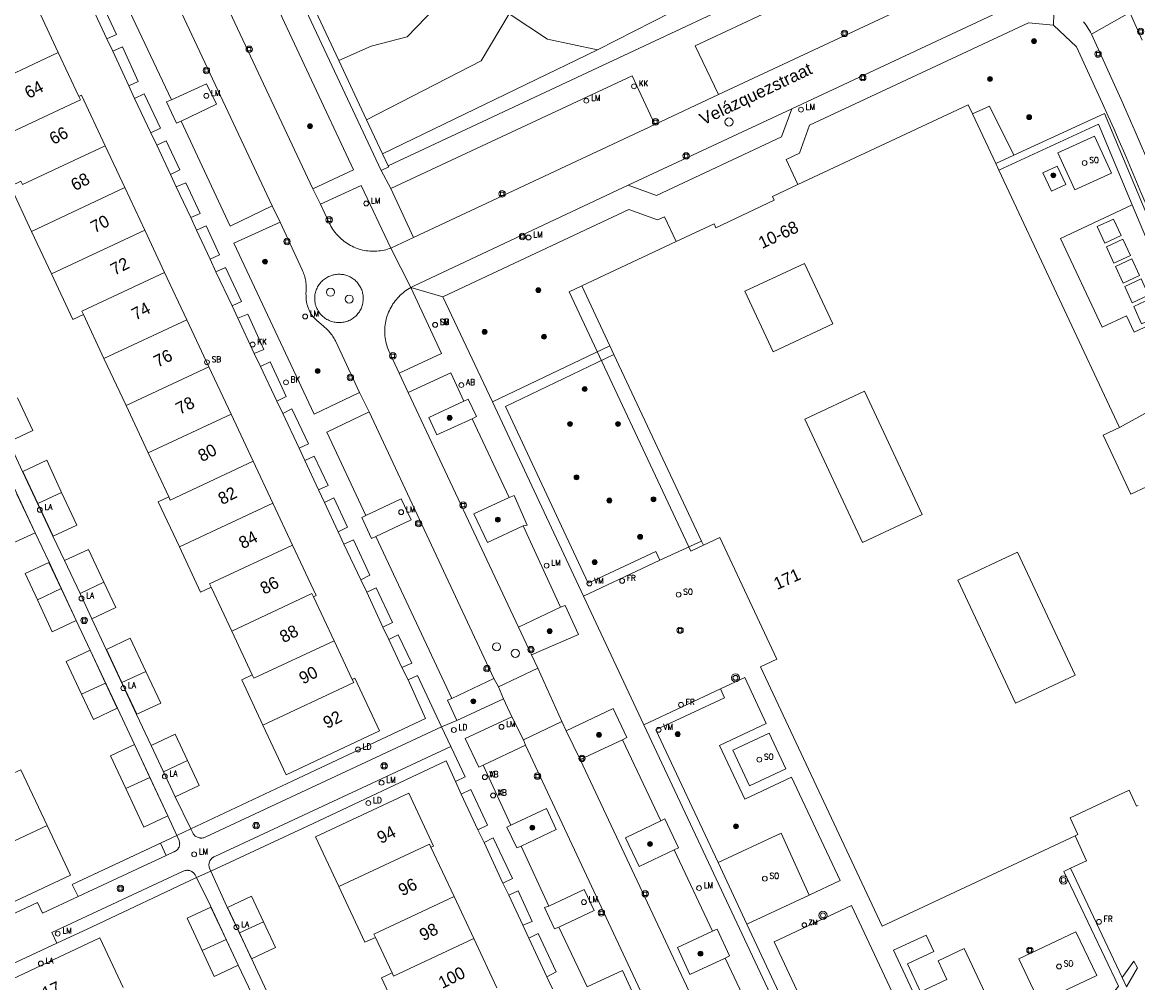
# Model space of a CAD drawing. Header units: metres. Extents: x 138165 to 154469, y 480134 to 494189.
# Tile 556 of 656: x 146850 to 146965, y 486737 to 486836. Entities that reach past the tile are written whole.
import ezdxf

# ---------------------------------------------------------------- set-up
doc = ezdxf.new("R2010")
doc.units = ezdxf.units.M
doc.header["$LTSCALE"] = 0.001
doc.header["$MEASUREMENT"] = 0
for name, color, linetype, lineweight in [('Level 5', 7, 'Continuous', 0), ('TOP-L-terrein schutting raster hek leuning', 7, 'Continuous', 0), ('TOP-L-topo objecten punt', 7, 'Continuous', 0), ('TOP-L-topo objecten vlak', 7, 'Continuous', 0), ('TOP-L-verharding molgoot', 7, 'Continuous', 0), ('TOP-T-topo huisnummering naamgeving', 7, 'Continuous', 0)]:
    doc.layers.add(name, color=color, linetype=linetype, lineweight=lineweight)
doc.styles.add('Style-Arial', font='arial.ttf')
doc.styles.add('Style-INTL_ISO', font='INTL_ISO.shx')
doc.styles.add('Style-STANDARD', font='STANDARD.shx')

# ---------------------------------------------------------------- blocks, each defined once
blk = doc.blocks.new('24')
at = {"layer": 'TOP-L-topo objecten punt', "color": 7, "linetype": 'Continuous', "lineweight": 0}
for radius in [0.025, 0.0182, 0.0115, 0.005]:
    blk.add_circle((0, 0), radius, dxfattribs=at)
blk = doc.blocks.new('40')
at = {"layer": 'TOP-L-topo objecten punt', "color": 7, "linetype": 'Continuous', "lineweight": 0}
blk.add_circle((0, 0), 0.025, dxfattribs=at)
at = {"layer": 'TOP-L-topo objecten punt', "color": 7, "linetype": 'Continuous', "lineweight": 0, "style": 'Style-STANDARD'}
blk.add_text('LA', height=0.06, dxfattribs=at).set_placement((0.048, 0))
blk = doc.blocks.new('304')
at = {"layer": 'TOP-L-topo objecten punt', "color": 7, "linetype": 'Continuous', "lineweight": 0}
blk.add_circle((0, 0), 0.0225, dxfattribs=at)
at = {"layer": 'TOP-L-topo objecten punt', "color": 7, "linetype": 'Continuous', "lineweight": 0, "style": 'Style-STANDARD'}
blk.add_text('ZM', height=0.054, dxfattribs=at).set_placement((0.043, 0))
blk = doc.blocks.new('306')
at = {"layer": 'TOP-L-topo objecten punt', "color": 7, "linetype": 'Continuous', "lineweight": 0}
blk.add_circle((0, 0), 0.025, dxfattribs=at)
at = {"layer": 'TOP-L-topo objecten punt', "color": 7, "linetype": 'Continuous', "lineweight": 0, "style": 'Style-STANDARD'}
blk.add_text('FR', height=0.06, dxfattribs=at).set_placement((0.0483, 0))
blk = doc.blocks.new('129')
at = {"layer": 'TOP-L-topo objecten punt', "color": 7, "linetype": 'Continuous', "lineweight": 0}
blk.add_circle((0, 0), 0.025, dxfattribs=at)
at = {"layer": 'TOP-L-topo objecten punt', "color": 7, "linetype": 'Continuous', "lineweight": 0, "style": 'Style-STANDARD'}
blk.add_text('SO', height=0.06, dxfattribs=at).set_placement((0.0483, 0))
blk = doc.blocks.new('39')
at = {"layer": 'TOP-L-topo objecten punt', "color": 7, "linetype": 'Continuous', "lineweight": 0}
for p, q in [((0.0175, 0.0175), (-0.0175, 0.0175)), ((-0.0175, 0.0175), (-0.0175, -0.0175)), ((0.0175, 0.0175), (0.0175, -0.0175)), ((0.0175, -0.0175), (-0.0175, -0.0175))]:
    blk.add_line(p, q, dxfattribs=at)
blk.add_circle((0, 0), 0.0332, dxfattribs=at)
blk = doc.blocks.new('121')
at = {"layer": 'TOP-L-topo objecten punt', "color": 7, "linetype": 'Continuous', "lineweight": 0}
blk.add_circle((0, 0), 0.025, dxfattribs=at)
at = {"layer": 'TOP-L-topo objecten punt', "color": 7, "linetype": 'Continuous', "lineweight": 0, "style": 'Style-STANDARD'}
blk.add_text('LD', height=0.06, dxfattribs=at).set_placement((0.0483, 0))
blk = doc.blocks.new('*U13')
at = {"layer": 'Level 5', "color": 7, "linetype": 'Continuous', "lineweight": 0}
blk.add_circle((0, 0), 0.0415, dxfattribs=at)
blk = doc.blocks.new('150')
at = {"layer": 'Level 5', "color": 7, "linetype": 'Continuous', "lineweight": 0}
blk.add_blockref('*U13', (0, 0), dxfattribs=at)
blk = doc.blocks.new('72')
at = {"layer": 'TOP-L-topo objecten punt', "color": 7, "linetype": 'Continuous', "lineweight": 0}
blk.add_circle((0, 0), 0.025, dxfattribs=at)
at = {"layer": 'TOP-L-topo objecten punt', "color": 7, "linetype": 'Continuous', "lineweight": 0, "style": 'Style-STANDARD'}
blk.add_text('BK', height=0.06, dxfattribs=at).set_placement((0.0483, 0))
blk = doc.blocks.new('16')
at = {"layer": 'TOP-L-topo objecten punt', "color": 7, "linetype": 'Continuous', "lineweight": 0}
blk.add_circle((0, 0), 0.025, dxfattribs=at)
at = {"layer": 'TOP-L-topo objecten punt', "color": 7, "linetype": 'Continuous', "lineweight": 0, "style": 'Style-STANDARD'}
blk.add_text('LM', height=0.06, dxfattribs=at).set_placement((0.0483, 0))
blk = doc.blocks.new('28')
at = {"layer": 'TOP-L-topo objecten punt', "color": 7, "linetype": 'Continuous', "lineweight": 0}
blk.add_circle((0, 0), 0.025, dxfattribs=at)
at = {"layer": 'TOP-L-topo objecten punt', "color": 7, "linetype": 'Continuous', "lineweight": 0, "style": 'Style-STANDARD'}
blk.add_text('VM', height=0.06, dxfattribs=at).set_placement((0.0483, 0))
blk = doc.blocks.new('119')
at = {"layer": 'TOP-L-topo objecten punt', "color": 7, "linetype": 'Continuous', "lineweight": 0}
blk.add_circle((0, 0), 0.025, dxfattribs=at)
at = {"layer": 'TOP-L-topo objecten punt', "color": 7, "linetype": 'Continuous', "lineweight": 0, "style": 'Style-STANDARD'}
blk.add_text('KK', height=0.06, dxfattribs=at).set_placement((0.0483, 0))
blk = doc.blocks.new('14')
at = {"layer": 'TOP-L-topo objecten punt', "color": 7, "linetype": 'Continuous', "lineweight": 0}
blk.add_circle((0, 0), 0.025, dxfattribs=at)
at = {"layer": 'TOP-L-topo objecten punt', "color": 7, "linetype": 'Continuous', "lineweight": 0, "style": 'Style-STANDARD'}
blk.add_text('VB', height=0.06, dxfattribs=at).set_placement((0.0483, 0))
blk = doc.blocks.new('175')
at = {"layer": 'TOP-L-topo objecten punt', "color": 7, "linetype": 'Continuous', "lineweight": 0}
blk.add_circle((0, 0), 0.025, dxfattribs=at)
at = {"layer": 'TOP-L-topo objecten punt', "color": 7, "linetype": 'Continuous', "lineweight": 0, "style": 'Style-STANDARD'}
blk.add_text('SB', height=0.06, dxfattribs=at).set_placement((0.0483, 0))
blk = doc.blocks.new('11')
at = {"layer": 'TOP-L-topo objecten punt', "color": 7, "linetype": 'Continuous', "lineweight": 0}
blk.add_circle((0, 0), 0.025, dxfattribs=at)
at = {"layer": 'TOP-L-topo objecten punt', "color": 7, "linetype": 'Continuous', "lineweight": 0, "style": 'Style-STANDARD'}
blk.add_text('AB', height=0.06, dxfattribs=at).set_placement((0.0483, 0))
blk = doc.blocks.new('27')
at = {"layer": 'TOP-L-topo objecten punt', "color": 7, "linetype": 'Continuous', "lineweight": 0}
for radius in [0.0415, 0.025]:
    blk.add_circle((0, 0), radius, dxfattribs=at)

msp = doc.modelspace()

# ---------------------------------------------------------------- linework, layer by layer
at = {"layer": 'TOP-L-terrein schutting raster hek leuning', "flags": 128}
for points in [[(146950.19, 486821.32), (146952.04, 486822.16), (146961.33, 486826.45), (146972.76, 486799.18), (146966.15, 486796.04), (146962.89, 486794.21)], [(146907.89, 486776.91), (146898.55, 486796.85), (146910.6, 486802.6)], [(146907.89, 486776.91), (146914.09, 486763.71)], [(146936.61, 486715.69), (146914.09, 486763.71)], [(146878.06, 486757.94), (146867.62, 486753.02), (146866.01, 486756.31)], [(146865.26, 486754.36), (146866.18, 486752.34), (146855.45, 486747.33)], [(146871.32, 486745.07), (146869.66, 486748.7), (146880.15, 486753.59)], [(146963.6, 486736.83), (146963.15, 486737.78), (146957.84, 486748.98), (146959.5, 486749.75), (146958.32, 486752.31)], [(146868.2, 486748.03), (146857.48, 486742.98)], [(146964.73, 486738.78), (146963.6, 486736.83)]]:
    msp.add_lwpolyline(points, dxfattribs=at)
at = {"layer": 'TOP-L-topo objecten vlak', "flags": 128}
for points in [[(146824.07, 486955.07), (146864.15, 486869.58), (146860.88, 486868.03), (146863.35, 486862.7), (146866.68, 486864.18), (146887.14, 486820.58)], [(146882.8, 486831.87), (146867.11, 486865.32), (146863.72, 486863.8), (146861.97, 486867.6), (146865.25, 486869.15), (146832.14, 486939.91)], [(146861.05, 486859.36), (146863.43, 486860.48), (146866.1, 486859.55), (146884.31, 486820.67), (146880.12, 486818.7)], [(146880.12, 486818.7), (146866.27, 486848.23), (146861.05, 486859.36)], [(146950.67, 486850.52), (146887.84, 486821.07)], [(146875.97, 486816.95), (146862.43, 486845.82), (146861.11, 486848.62)], [(146921.74, 486828.38), (146919.36, 486833.39), (146948.29, 486846.97)], [(146856.78, 486846.59), (146865.62, 486827.83)], [(146909.32, 486832.98), (146926.24, 486841.63)], [(146950.6, 486841.89), (146921.74, 486828.38)], [(146882.8, 486831.87), (146886.12, 486833.34), (146889.79, 486834.3), (146892.68, 486837.29), (146895.16, 486840.08)], [(146854.66, 486780.56), (146853.47, 486783.05), (146850.36, 486789.7), (146848.93, 486792.75), (146845.82, 486799.38), (146844.27, 486802.66), (146841.48, 486808.62), (146840.26, 486811.26), (146837.45, 486817.23), (146836.02, 486820.27), (146832.91, 486826.91), (146831.51, 486829.91), (146827.81, 486837.68)], [(146854.02, 486832.69), (146851.5, 486838.08)], [(146857.07, 486838.23), (146858.03, 486838.71), (146859.98, 486834.55), (146859, 486834.11)], [(146859, 486834.11), (146857.07, 486838.23)], [(146956.17, 486837.84), (146956.12, 486835.51)], [(146900.28, 486836.67), (146897.4, 486831.83), (146885.65, 486825.78)], [(146909.32, 486832.98), (146904.19, 486834.07), (146900.28, 486836.67)], [(146952.02, 486837.57), (146929.25, 486826.93)], [(146959.99, 486834.59), (146963.94, 486836.79)], [(146963.94, 486836.79), (146965.21, 486833.95)], [(146929.89, 486819.16), (146928.67, 486821.72), (146930.05, 486822.38), (146931.08, 486825.25), (146953.53, 486835.76), (146956.12, 486835.51)], [(146956.12, 486835.51), (146958.48, 486833.28), (146960.57, 486828.74), (146961.15, 486827.46), (146961.72, 486826.17), (146962.29, 486824.89), (146962.85, 486823.6), (146963.41, 486822.31), (146964.28, 486820.26), (146965.15, 486818.21), (146966.01, 486816.16), (146966.86, 486814.11), (146967.7, 486812.05), (146968.54, 486809.99), (146969.37, 486807.93), (146970.2, 486805.87), (146971.02, 486803.8), (146972.84, 486799.23), (146972.76, 486799.18)], [(146959.99, 486834.59), (146959.9, 486834.78), (146959.79, 486834.97), (146959.68, 486835.16), (146959.57, 486835.34), (146959.45, 486835.52), (146959.32, 486835.69), (146959.18, 486835.86)], [(146827.34, 486835.18), (146827.36, 486835.2), (146829.79, 486830.02), (146830.51, 486828.52), (146835.12, 486818.68), (146837.57, 486813.39), (146839.65, 486809), (146842.43, 486803.04), (146844.19, 486799.34), (146846.96, 486793.37), (146848.54, 486790.06), (146851.64, 486783.41)], [(146989.54, 486760.4), (146986.76, 486767.89), (146983.45, 486776.78), (146979.58, 486787.08), (146974.15, 486801.07), (146973.35, 486803.12), (146972.53, 486805.16), (146971.71, 486807.2), (146970.89, 486809.24), (146970.07, 486811.28), (146969.39, 486812.95), (146968.71, 486814.62), (146968.02, 486816.29), (146967.33, 486817.95), (146966.63, 486819.62), (146965.92, 486821.28), (146965.21, 486822.93), (146964.49, 486824.59), (146963.77, 486826.24), (146963.04, 486827.89), (146959.99, 486834.59)], [(146859, 486834.11), (146859.6, 486832.83)], [(146859.6, 486832.83), (146860.6, 486833.27), (146862.22, 486829.74), (146861.26, 486829.29)], [(146854.02, 486832.69), (146845.8, 486828.84), (146845.95, 486828.51)], [(146856.14, 486828.18), (146854.02, 486832.69)], [(146861.26, 486829.29), (146859.6, 486832.83)], [(146887.27, 486822.29), (146909.32, 486832.98)], [(146885.65, 486825.78), (146882.8, 486831.87)], [(146888.12, 486818.75), (146912.87, 486830.29), (146915.2, 486825.32)], [(146861.26, 486829.29), (146861.82, 486827.98)], [(146865.62, 486827.83), (146869.22, 486829.5), (146870.23, 486827.38), (146866.62, 486825.65)], [(146848.07, 486823.99), (146856.29, 486827.85), (146856.14, 486828.18)], [(146858.83, 486823.13), (146856.41, 486828.31), (146856.14, 486828.18)], [(146861.82, 486827.98), (146862.84, 486828.47), (146864.51, 486824.93), (146863.51, 486824.45)], [(146863.51, 486824.45), (146861.82, 486827.98)], [(146866.62, 486825.65), (146866.16, 486825.44), (146865.13, 486827.62), (146865.62, 486827.83)], [(146915.2, 486825.32), (146921.74, 486828.38)], [(146929.25, 486826.93), (146912.46, 486819.07)], [(146929.25, 486826.93), (146928.19, 486824.03), (146915.37, 486818.01), (146912.46, 486819.07)], [(146947.81, 486826.39), (146947.36, 486827.34), (146929.89, 486819.16)], [(146952.04, 486822.16), (146949.54, 486827.19), (146947.81, 486826.39)], [(146950.19, 486821.32), (146947.81, 486826.39)], [(146972.76, 486799.18), (146961.33, 486826.45), (146952.04, 486822.16)], [(146866.62, 486825.65), (146871.64, 486814.89), (146875.97, 486816.95)], [(146887.27, 486822.29), (146885.65, 486825.78)], [(146915.2, 486825.32), (146890.45, 486813.72)], [(146964.19, 486817.05), (146960.71, 486825.34), (146950.51, 486820.63)], [(146863.51, 486824.45), (146864.12, 486823.19)], [(146958.3, 486818.6), (146956.55, 486822.39), (146960.31, 486824.13), (146962.06, 486820.33), (146958.3, 486818.6)], [(146858.83, 486823.13), (146850.34, 486819.15), (146850.18, 486819.48)], [(146860.85, 486818.83), (146858.83, 486823.13)], [(146864.12, 486823.19), (146865.09, 486823.64), (146866.49, 486820.65), (146865.53, 486820.19)], [(146865.53, 486820.19), (146864.12, 486823.19)], [(146887.84, 486821.07), (146887.27, 486822.29)], [(146950.19, 486821.32), (146952.04, 486822.16)], [(146887.14, 486820.58), (146887.92, 486820.95), (146887.84, 486821.07)], [(146888.12, 486818.75), (146887.14, 486820.58)], [(146950.51, 486820.63), (146950.19, 486821.32)], [(146962.89, 486794.21), (146950.51, 486820.63)], [(146956.5, 486821.03), (146957.36, 486819.16), (146955.89, 486818.48), (146955.03, 486820.35), (146956.5, 486821.03)], [(146850.18, 486819.48), (146849.1, 486818.97), (146851.27, 486814.34)], [(146865.53, 486820.19), (146866.12, 486818.91)], [(146866.12, 486818.91), (146867.1, 486819.34), (146868.58, 486816.19), (146867.61, 486815.76)], [(146851.27, 486814.34), (146860.85, 486818.83)], [(146862.89, 486814.48), (146860.85, 486818.83)], [(146867.61, 486815.76), (146866.12, 486818.91)], [(146880.12, 486818.7), (146880.92, 486817.13)], [(146880.92, 486817.13), (146885.1, 486819.05), (146888.13, 486812.63)], [(146890.45, 486813.72), (146888.12, 486818.75)], [(146912.46, 486819.07), (146890.53, 486808.75), (146890.17, 486808.58)], [(146917.39, 486813.3), (146921.29, 486815.12), (146921.47, 486814.72), (146927.45, 486817.53), (146927.46, 486817.53), (146927.27, 486817.93), (146929.89, 486819.16)], [(146888.13, 486812.63), (146887.96, 486812.57), (146887.79, 486812.51), (146887.61, 486812.46), (146887.43, 486812.42), (146887.25, 486812.38), (146887.07, 486812.35), (146886.89, 486812.33), (146886.7, 486812.31), (146886.52, 486812.3), (146886.34, 486812.3), (146886.15, 486812.31), (146885.97, 486812.32), (146885.79, 486812.33), (146885.61, 486812.36), (146885.42, 486812.39), (146885.23, 486812.43), (146885.05, 486812.48), (146884.87, 486812.53), (146884.69, 486812.59), (146884.51, 486812.66), (146884.33, 486812.73), (146884.16, 486812.81), (146883.99, 486812.9), (146883.83, 486812.99), (146883.67, 486813.09), (146883.51, 486813.2), (146883.35, 486813.31), (146883.2, 486813.43), (146883.06, 486813.55), (146882.92, 486813.68), (146882.78, 486813.81), (146882.65, 486813.95), (146882.53, 486814.09), (146882.41, 486814.24), (146882.29, 486814.39), (146882.18, 486814.55), (146882.08, 486814.71), (146881.99, 486814.87), (146881.9, 486815.04), (146881.81, 486815.21), (146880.92, 486817.13)], [(146875.97, 486816.95), (146876.77, 486815.3)], [(146893.46, 486807.61), (146912.55, 486816.59), (146915.48, 486815.53), (146916.2, 486815.84), (146917.39, 486813.3)], [(146967.02, 486805.22), (146964.38, 486803.99), (146963.59, 486805.68), (146961.1, 486804.52), (146956.84, 486813.6), (146964.19, 486817.05)], [(146966.09, 486807.44), (146967.9, 486808.19), (146964.19, 486817.05)], [(146867.61, 486815.76), (146868.21, 486814.46)], [(146868.21, 486814.46), (146869.18, 486814.91), (146870.57, 486811.95), (146869.59, 486811.49)], [(146884.93, 486797.79), (146880.25, 486795.59), (146872.04, 486813.13), (146876.77, 486815.3)], [(146876.77, 486815.3), (146879.05, 486810.39), (146879.11, 486810.24), (146879.17, 486810.09), (146879.22, 486809.95), (146879.27, 486809.81), (146879.31, 486809.66), (146879.34, 486809.52), (146879.37, 486809.37), (146879.4, 486809.22), (146879.42, 486809.07), (146879.44, 486808.92), (146879.45, 486808.77), (146879.45, 486808.6), (146879.45, 486808.45), (146879.45, 486808.3), (146879.44, 486808.15), (146879.42, 486808), (146879.43, 486807.73), (146879.43, 486807.64), (146879.43, 486807.54), (146879.44, 486807.44), (146879.45, 486807.35), (146879.45, 486807.25), (146879.47, 486807.15), (146879.48, 486807.06), (146879.5, 486806.98), (146879.52, 486806.88), (146879.55, 486806.79), (146879.57, 486806.69), (146879.6, 486806.6), (146879.64, 486806.51), (146879.67, 486806.42), (146879.71, 486806.33), (146879.74, 486806.26), (146879.78, 486806.17), (146879.82, 486806.09), (146879.87, 486806.01), (146879.92, 486805.93), (146879.97, 486805.84), (146880.02, 486805.76), (146880.08, 486805.68), (146880.14, 486805.61), (146880.2, 486805.53), (146880.27, 486805.46), (146880.32, 486805.4), (146880.39, 486805.33), (146880.46, 486805.26), (146880.53, 486805.19), (146880.6, 486805.13), (146880.67, 486805.08), (146881.05, 486804.75), (146881.16, 486804.67), (146881.27, 486804.58), (146881.37, 486804.49), (146881.47, 486804.4), (146881.57, 486804.31), (146881.67, 486804.21), (146881.76, 486804.11), (146881.85, 486804.01), (146881.94, 486803.9), (146882.02, 486803.79), (146882.1, 486803.68), (146882.18, 486803.57), (146882.26, 486803.46), (146882.33, 486803.34), (146882.4, 486803.22), (146882.46, 486803.1), (146884.93, 486797.79)], [(146963.06, 486813.91), (146962.28, 486815.61), (146960.59, 486814.84), (146961.37, 486813.13), (146963.06, 486813.91)], [(146851.27, 486814.34), (146853.31, 486809.99)], [(146853.31, 486809.99), (146862.89, 486814.48)], [(146864.92, 486810.13), (146862.89, 486814.48)], [(146869.59, 486811.49), (146868.21, 486814.46)], [(146888.13, 486812.63), (146890.45, 486813.72)], [(146888.13, 486812.63), (146890.17, 486808.58)], [(146917.39, 486813.3), (146907.71, 486808.76), (146910.6, 486802.6)], [(146964, 486811.87), (146963.23, 486813.54), (146961.54, 486812.76), (146962.3, 486811.09), (146964, 486811.87)], [(146869.59, 486811.49), (146870.19, 486810.2)], [(146964.16, 486811.52), (146962.46, 486810.74), (146963.25, 486809.03), (146964.94, 486809.8), (146964.16, 486811.52)], [(146870.19, 486810.2), (146871.18, 486810.62), (146872.82, 486807.15), (146871.86, 486806.7)], [(146871.86, 486806.7), (146870.19, 486810.2)], [(146930.57, 486811.06), (146933.48, 486804.85), (146927.36, 486801.99), (146924.46, 486808.19), (146930.57, 486811.06)], [(146853.31, 486809.99), (146855.5, 486805.31), (146856.59, 486805.82)], [(146864.92, 486810.13), (146856.43, 486806.15), (146856.59, 486805.82)], [(146867.2, 486805.28), (146864.92, 486810.13)], [(146882.06, 486805.1), (146882.18, 486805.07), (146882.3, 486805.03), (146882.43, 486805.01), (146882.56, 486804.99), (146882.7, 486804.98), (146882.83, 486804.98), (146882.96, 486804.98), (146883.08, 486804.99), (146883.21, 486805.01), (146883.34, 486805.03), (146883.46, 486805.06), (146883.59, 486805.09), (146883.71, 486805.14), (146883.83, 486805.18), (146883.95, 486805.24), (146884.06, 486805.3), (146884.16, 486805.36), (146884.25, 486805.42), (146884.34, 486805.49), (146884.44, 486805.57), (146884.53, 486805.65), (146884.61, 486805.72), (146884.69, 486805.82), (146884.76, 486805.91), (146884.84, 486806.01), (146884.9, 486806.1), (146884.96, 486806.2), (146885.02, 486806.29), (146885.07, 486806.4), (146885.11, 486806.5), (146885.15, 486806.6), (146885.19, 486806.73), (146885.22, 486806.83), (146885.25, 486806.96), (146885.27, 486807.08), (146885.29, 486807.2), (146885.3, 486807.32), (146885.3, 486807.43), (146885.3, 486807.55), (146885.29, 486807.66), (146885.28, 486807.77), (146885.26, 486807.89), (146885.24, 486808.01), (146885.21, 486808.12), (146885.18, 486808.23), (146885.14, 486808.33), (146885.1, 486808.44), (146885.04, 486808.55), (146884.99, 486808.66), (146884.92, 486808.77), (146884.86, 486808.86), (146884.79, 486808.97), (146884.72, 486809.06), (146884.63, 486809.15), (146884.54, 486809.24), (146884.46, 486809.32), (146884.36, 486809.4), (146884.27, 486809.47), (146884.17, 486809.54), (146884.06, 486809.61), (146883.96, 486809.66), (146883.85, 486809.72), (146883.73, 486809.77), (146883.62, 486809.81), (146883.52, 486809.84), (146883.39, 486809.87), (146883.27, 486809.9), (146883.16, 486809.92), (146883.03, 486809.93), (146882.92, 486809.94), (146882.8, 486809.94), (146882.68, 486809.94), (146882.55, 486809.93), (146882.44, 486809.91), (146882.31, 486809.89), (146882.2, 486809.87), (146882.08, 486809.83), (146881.96, 486809.79), (146881.86, 486809.75), (146881.74, 486809.7), (146881.63, 486809.64), (146881.53, 486809.59), (146881.42, 486809.52), (146881.32, 486809.45), (146881.22, 486809.37), (146881.13, 486809.29), (146881.04, 486809.21), (146880.96, 486809.12), (146880.88, 486809.03), (146880.81, 486808.94), (146880.74, 486808.84), (146880.67, 486808.74), (146880.62, 486808.64), (146880.56, 486808.53), (146880.52, 486808.42), (146880.47, 486808.31), (146880.43, 486808.2), (146880.4, 486808.08), (146880.37, 486807.96), (146880.35, 486807.84), (146880.33, 486807.72), (146880.32, 486807.6), (146880.32, 486807.49), (146880.32, 486807.36), (146880.33, 486807.24), (146880.34, 486807.13), (146880.36, 486807), (146880.38, 486806.88), (146880.42, 486806.75), (146880.45, 486806.65), (146880.49, 486806.53), (146880.54, 486806.42), (146880.6, 486806.31), (146880.66, 486806.2), (146880.73, 486806.09), (146880.8, 486805.98), (146880.89, 486805.88), (146880.97, 486805.79), (146881.06, 486805.7), (146881.15, 486805.61), (146881.25, 486805.53), (146881.36, 486805.45), (146881.46, 486805.38), (146881.57, 486805.31), (146881.69, 486805.25), (146881.8, 486805.2), (146881.93, 486805.14), (146882.06, 486805.1)], [(146965.86, 486807.79), (146965.1, 486809.46), (146963.41, 486808.68), (146964.17, 486807.01), (146965.86, 486807.79)], [(146888.99, 486799.79), (146887.9, 486802.15), (146887.83, 486802.32), (146887.77, 486802.5), (146887.71, 486802.68), (146887.66, 486802.86), (146887.61, 486803.05), (146887.58, 486803.23), (146887.55, 486803.42), (146887.52, 486803.61), (146887.51, 486803.8), (146887.5, 486803.99), (146887.5, 486804.18), (146887.5, 486804.37), (146887.52, 486804.56), (146887.54, 486804.75), (146887.57, 486804.94), (146887.61, 486805.13), (146887.65, 486805.31), (146887.7, 486805.5), (146887.76, 486805.68), (146887.83, 486805.86), (146887.9, 486806.04), (146887.98, 486806.22), (146888.06, 486806.39), (146888.15, 486806.56), (146888.25, 486806.73), (146888.35, 486806.89), (146888.46, 486807.05), (146888.58, 486807.21), (146888.7, 486807.35), (146888.82, 486807.5), (146888.95, 486807.64), (146889.09, 486807.78), (146889.23, 486807.91), (146889.38, 486808.03), (146889.53, 486808.16), (146889.68, 486808.27), (146889.84, 486808.38), (146890, 486808.48), (146890.17, 486808.58)], [(146890.17, 486808.58), (146893.33, 486801.82), (146888.99, 486799.79)], [(146890.17, 486808.58), (146893.46, 486807.61)], [(146920.19, 486782.15), (146920, 486782.55), (146911.02, 486801.7), (146910.6, 486802.6), (146907.71, 486808.76), (146906.42, 486808.15), (146918.89, 486781.54), (146920.19, 486782.15)], [(146898.55, 486796.85), (146893.46, 486807.61)], [(146966.09, 486807.44), (146964.34, 486806.64), (146965.15, 486804.87), (146966.84, 486805.64)], [(146856.59, 486805.82), (146858.7, 486801.3)], [(146871.86, 486806.7), (146872.44, 486805.42)], [(146872.44, 486805.42), (146873.45, 486805.85), (146875.11, 486802.22), (146874.12, 486801.81)], [(146858.7, 486801.3), (146867.2, 486805.28)], [(146869.47, 486800.44), (146867.2, 486805.28)], [(146874.12, 486801.81), (146872.44, 486805.42)], [(146910.6, 486802.6), (146898.55, 486796.85)], [(146910.6, 486802.6), (146911.02, 486801.7)], [(146858.7, 486801.3), (146860.97, 486796.46)], [(146874.12, 486801.81), (146874.75, 486800.49)], [(146915.74, 486780.6), (146915.32, 486781.5), (146908.38, 486778.24), (146899.88, 486796.37), (146911.02, 486801.7)], [(146911.02, 486801.7), (146920, 486782.55)], [(146869.47, 486800.44), (146860.97, 486796.46)], [(146871.74, 486795.59), (146869.47, 486800.44)], [(146874.75, 486800.49), (146875.74, 486800.94), (146877.38, 486797.4), (146876.43, 486796.92)], [(146876.43, 486796.92), (146874.75, 486800.49)], [(146889.92, 486797.8), (146888.99, 486799.79)], [(146895.63, 486796.93), (146894.27, 486799.82), (146889.92, 486797.8)], [(146884.93, 486797.79), (146885.91, 486795.81)], [(146889.92, 486797.8), (146901.21, 486773.71)], [(146936.72, 486797.93), (146942.64, 486785.3), (146936.53, 486782.43), (146930.61, 486795.06), (146936.72, 486797.93)], [(146847.38, 486796.11), (146848.96, 486792.76), (146851.4, 486793.91), (146849.83, 486797.26)], [(146860.97, 486796.46), (146863.24, 486791.61)], [(146876.43, 486796.92), (146877.04, 486795.66)], [(146896.46, 486795.1), (146892.86, 486793.46), (146892.03, 486795.23), (146895.63, 486796.93)], [(146895.63, 486796.93), (146896.08, 486797.11), (146896.91, 486795.35), (146896.46, 486795.1)], [(146907.89, 486776.91), (146898.55, 486796.85)], [(146871.74, 486795.59), (146863.24, 486791.61)], [(146874.01, 486790.75), (146871.74, 486795.59)], [(146877.04, 486795.66), (146877.99, 486796.12), (146879.7, 486792.53), (146878.72, 486792.08)], [(146878.72, 486792.08), (146877.04, 486795.66)], [(146885.91, 486795.81), (146881.58, 486793.75), (146885.58, 486785.18)], [(146885.91, 486795.81), (146898.71, 486768.47)], [(146966.15, 486796.04), (146962.89, 486794.21)], [(146900.27, 486787.03), (146896.46, 486795.1)], [(146962.89, 486794.21), (146961.2, 486793.42), (146964.03, 486787.37), (146965.66, 486788.13)], [(146878.72, 486792.08), (146879.31, 486790.83)], [(146854.36, 486787.56), (146852.83, 486790.85), (146850.37, 486789.71), (146851.92, 486786.42)], [(146863.24, 486791.61), (146865.36, 486787.1)], [(146865.36, 486787.1), (146865.51, 486786.77), (146874.01, 486790.75)], [(146876.02, 486786.45), (146874.01, 486790.75)], [(146879.31, 486790.83), (146880.28, 486791.26), (146881.69, 486788.26), (146880.71, 486787.82)], [(146880.71, 486787.82), (146879.31, 486790.83)], [(146851.64, 486783.41), (146849.77, 486787.37)], [(146851.92, 486786.42), (146851.96, 486786.33), (146853.49, 486783.06), (146855.93, 486784.2), (146854.36, 486787.56)], [(146851.92, 486786.42), (146854.36, 486787.56)], [(146880.71, 486787.82), (146881.31, 486786.53)], [(146847.33, 486786.23), (146849.19, 486782.26), (146851.64, 486783.41)], [(146865.36, 486787.1), (146864.27, 486786.59), (146866.44, 486781.96)], [(146876.02, 486786.45), (146866.44, 486781.96)], [(146878.04, 486782.15), (146876.02, 486786.45)], [(146881.31, 486786.53), (146882.27, 486786.99), (146883.69, 486783.98), (146882.74, 486783.52)], [(146882.74, 486783.52), (146881.31, 486786.53)], [(146885.58, 486785.18), (146889.19, 486786.89), (146890.22, 486784.74), (146886.58, 486783.04)], [(146901.71, 486784.11), (146898.04, 486782.41), (146896.66, 486785.37), (146900.27, 486787.03)], [(146900.27, 486787.03), (146900.77, 486787.22), (146902.11, 486784.2), (146901.71, 486784.11)], [(146886.58, 486783.04), (146886.13, 486782.83), (146885.15, 486784.97), (146885.58, 486785.18)], [(146905.54, 486775.77), (146901.71, 486784.11)], [(146851.64, 486783.41), (146853.08, 486780.38), (146855.86, 486774.42), (146857.3, 486771.35), (146860.09, 486765.4), (146861.85, 486761.68), (146865.26, 486754.36), (146866.18, 486752.34)], [(146882.74, 486783.52), (146883.32, 486782.25)], [(146886.58, 486783.04), (146894.39, 486766.42)], [(146920, 486782.55), (146920.19, 486782.15), (146921.88, 486782.94), (146927.74, 486770.44), (146926.05, 486769.64), (146938.52, 486743.03), (146958.32, 486752.31)], [(146858.7, 486778.33), (146857.12, 486781.71), (146854.66, 486780.56)], [(146866.44, 486781.96), (146868.61, 486777.33), (146869.7, 486777.84)], [(146878.04, 486782.15), (146869.54, 486778.17), (146869.7, 486777.84)], [(146880.19, 486776.85), (146880.46, 486776.97), (146878.04, 486782.15)], [(146883.32, 486782.25), (146884.3, 486782.7), (146885.98, 486779.06), (146885.05, 486778.59)], [(146885.05, 486778.59), (146883.32, 486782.25)], [(146920, 486782.55), (146915.74, 486780.6)], [(146856.25, 486777.18), (146854.66, 486780.56)], [(146915.74, 486780.6), (146907.89, 486776.91)], [(146952.41, 486781.43), (146958.33, 486768.79), (146952.22, 486765.93), (146946.3, 486778.56), (146952.41, 486781.43)], [(146854.32, 486777.69), (146853.06, 486780.37), (146850.62, 486779.23), (146851.87, 486776.54)], [(146858.7, 486778.33), (146856.25, 486777.18)], [(146857.46, 486774.59), (146859.92, 486775.74), (146858.7, 486778.33)], [(146885.05, 486778.59), (146885.67, 486777.3)], [(146851.87, 486776.54), (146853.4, 486773.26), (146855.85, 486774.41), (146854.32, 486777.69)], [(146854.32, 486777.69), (146851.87, 486776.54)], [(146857.46, 486774.59), (146856.25, 486777.18)], [(146869.7, 486777.84), (146871.82, 486773.32)], [(146880.19, 486776.85), (146880.04, 486777.18), (146871.82, 486773.32)], [(146885.67, 486777.3), (146886.62, 486777.77), (146888.3, 486774.21), (146887.32, 486773.74)], [(146887.32, 486773.74), (146885.67, 486777.3)], [(146882.31, 486772.33), (146880.19, 486776.85)], [(146905.54, 486775.77), (146906, 486775.95), (146907.38, 486772.98), (146902.55, 486770.89)], [(146914.09, 486763.71), (146907.89, 486776.91)], [(146901.21, 486773.71), (146905.54, 486775.77)], [(146867.62, 486753.02), (146866.01, 486756.31), (146863.54, 486761.58), (146862.05, 486764.77), (146858.93, 486771.42), (146857.46, 486774.59)], [(146887.32, 486773.74), (146887.93, 486772.46)], [(146902.55, 486770.89), (146901.21, 486773.71)], [(146862.99, 486769.19), (146861.4, 486772.58), (146858.95, 486771.42), (146860.53, 486768.04)], [(146871.82, 486773.32), (146873.92, 486768.82)], [(146887.93, 486772.46), (146888.88, 486772.93), (146890.27, 486770.04), (146889.26, 486769.59)], [(146889.26, 486769.59), (146887.93, 486772.46)], [(146858.85, 486767.99), (146857.28, 486771.36), (146854.83, 486770.21), (146856.41, 486766.85)], [(146873.92, 486768.82), (146874.08, 486768.48), (146882.31, 486772.33)], [(146884.17, 486768.36), (146882.31, 486772.33)], [(146903.2, 486769.5), (146902.55, 486770.89)], [(146862.99, 486769.19), (146860.53, 486768.04)], [(146860.53, 486768.04), (146862.06, 486764.78), (146864.52, 486765.93), (146862.99, 486769.19)], [(146889.26, 486769.59), (146889.91, 486768.31)], [(146903.2, 486769.5), (146899.16, 486767.61)], [(146905.68, 486764.04), (146903.2, 486769.5)], [(146858.85, 486767.99), (146856.41, 486766.85)], [(146856.41, 486766.85), (146857.62, 486764.26), (146860.07, 486765.4), (146858.85, 486767.99)], [(146867.62, 486753.02), (146878.06, 486757.94), (146891.69, 486764.34), (146889.91, 486768.31)], [(146873.92, 486768.82), (146872.84, 486768.31), (146875.01, 486763.67)], [(146875.01, 486763.67), (146877.4, 486758.58), (146886.98, 486763.07), (146884.44, 486768.49), (146884.17, 486768.36)], [(146875.01, 486763.67), (146884.33, 486768.03), (146884.17, 486768.36)], [(146889.91, 486768.31), (146890.86, 486768.76), (146893.32, 486763.49)], [(146894.39, 486766.42), (146898.71, 486768.47)], [(146898.71, 486768.47), (146899.16, 486767.61)], [(146921.94, 486767.39), (146924.44, 486768.56), (146926.65, 486763.83), (146921.86, 486761.58), (146924.44, 486756.08), (146929.23, 486758.33), (146934.21, 486747.71), (146931.06, 486746.23)], [(146899.16, 486767.61), (146899.7, 486766.36)], [(146914.09, 486763.71), (146921.94, 486767.39)], [(146921.94, 486767.39), (146922.36, 486766.48), (146915.33, 486763.19), (146921.7, 486749.57)], [(146894.91, 486764.16), (146893.96, 486766.24), (146894.39, 486766.42)], [(146899.7, 486766.36), (146894.91, 486764.16)], [(146900.54, 486764.53), (146899.7, 486766.36)], [(146897.61, 486759.55), (146897.17, 486759.35), (146895.77, 486762.29), (146900.54, 486764.53)], [(146900.54, 486764.53), (146901.73, 486762.17)], [(146906.13, 486763.07), (146910.94, 486765.37), (146912.35, 486762.39), (146911.9, 486762.16)], [(146893.32, 486763.49), (146869.09, 486752.17), (146869.01, 486752.14), (146868.96, 486752.12), (146868.92, 486752.11), (146868.83, 486752.09), (146868.74, 486752.08), (146868.65, 486752.08), (146868.6, 486752.08), (146868.56, 486752.09), (146868.47, 486752.1), (146868.39, 486752.13), (146868.3, 486752.16), (146868.22, 486752.19), (146868.14, 486752.24), (146868.07, 486752.29), (146868, 486752.35), (146867.94, 486752.42), (146867.89, 486752.49), (146867.86, 486752.52), (146867.84, 486752.56), (146867.62, 486753.02)], [(146894.91, 486764.16), (146893.32, 486763.49)], [(146894.27, 486761.48), (146893.32, 486763.49)], [(146901.73, 486762.17), (146905.68, 486764.04)], [(146906.13, 486763.07), (146905.68, 486764.04)], [(146936.61, 486715.69), (146914.09, 486763.71)], [(146867.28, 486760.04), (146866.01, 486762.74), (146863.55, 486761.59), (146864.82, 486758.89)], [(146901.73, 486762.17), (146901.96, 486761.6)], [(146907.54, 486760.14), (146906.13, 486763.07)], [(146911.9, 486762.16), (146907.54, 486760.14)], [(146915.82, 486753.85), (146911.9, 486762.16)], [(146928.64, 486759.18), (146924.93, 486757.44), (146923.22, 486761.09), (146926.93, 486762.83), (146928.64, 486759.18)], [(146863.4, 486758.31), (146861.83, 486761.67), (146859.36, 486760.53), (146860.94, 486757.16)], [(146869.66, 486748.7), (146869.53, 486749), (146869.5, 486749.08), (146869.49, 486749.13), (146869.48, 486749.18), (146869.47, 486749.26), (146869.47, 486749.36), (146869.48, 486749.46), (146869.48, 486749.5), (146869.49, 486749.55), (146869.52, 486749.64), (146869.54, 486749.69), (146869.56, 486749.73), (146869.58, 486749.77), (146869.61, 486749.82), (146869.63, 486749.85), (146869.66, 486749.89), (146869.72, 486749.96), (146869.75, 486749.99), (146869.78, 486750.02), (146869.82, 486750.05), (146869.86, 486750.08), (146869.9, 486750.1), (146869.98, 486750.15), (146870.07, 486750.19), (146894.27, 486761.48)], [(146894.27, 486761.48), (146895.74, 486758.38), (146894.76, 486757.89)], [(146901.96, 486761.6), (146897.61, 486759.55)], [(146901.96, 486761.6), (146924.28, 486713.91)], [(146864.82, 486758.89), (146866.02, 486756.32), (146868.48, 486757.47), (146867.28, 486760.04)], [(146864.82, 486758.89), (146867.28, 486760.04)], [(146894.76, 486757.89), (146893.81, 486759.99), (146880.15, 486753.59), (146869.66, 486748.7)], [(146907.54, 486760.14), (146927.21, 486718.28)], [(146852.87, 486753.37), (146850.19, 486759.09), (146849.1, 486758.59)], [(146900.44, 486753.42), (146897.61, 486759.55)], [(146860.94, 486757.16), (146862.78, 486753.21), (146865.26, 486754.36), (146863.4, 486758.31)], [(146860.94, 486757.16), (146863.4, 486758.31)], [(146894.76, 486757.89), (146895.33, 486756.6)], [(146892.24, 486751.13), (146892.51, 486751.26), (146889.97, 486756.68), (146880.39, 486752.19), (146882.78, 486747.1)], [(146895.33, 486756.6), (146896.33, 486757.06), (146898.05, 486753.39), (146897.06, 486752.92)], [(146897.06, 486752.92), (146895.33, 486756.6)], [(146964.81, 486755.43), (146964.63, 486755.35), (146963.87, 486756.98), (146957.82, 486754.14), (146958.61, 486752.45), (146958.32, 486752.31)], [(146900.44, 486753.42), (146904.11, 486755.12), (146905.09, 486752.95), (146901.49, 486751.26)], [(146843.29, 486748.88), (146843.52, 486748.39), (146842.54, 486747.92), (146844.42, 486743.9), (146845.41, 486744.37), (146845.68, 486743.79), (146855.26, 486748.28), (146852.87, 486753.37)], [(146852.87, 486753.37), (146843.29, 486748.88)], [(146866.18, 486752.34), (146867.62, 486753.02)], [(146901.49, 486751.26), (146901.07, 486751.07), (146900.03, 486753.19), (146900.44, 486753.42)], [(146917.21, 486750.86), (146913.62, 486749.16), (146912.21, 486752.12), (146915.82, 486753.85)], [(146915.82, 486753.85), (146916.25, 486754.05), (146917.65, 486751.09), (146917.21, 486750.86)], [(146864.51, 486751.56), (146866.18, 486752.34)], [(146866.18, 486752.34), (146866.4, 486751.84), (146866.41, 486751.8), (146866.43, 486751.76), (146866.45, 486751.67), (146866.46, 486751.62), (146866.46, 486751.57), (146866.47, 486751.52), (146866.46, 486751.47), (146866.46, 486751.42), (146866.46, 486751.38), (146866.45, 486751.33), (146866.44, 486751.28), (146866.41, 486751.2), (146866.4, 486751.15), (146866.38, 486751.11), (146866.36, 486751.07), (146866.33, 486751.03), (146866.31, 486750.99), (146866.28, 486750.95), (146866.24, 486750.91), (146866.21, 486750.88), (146866.18, 486750.85), (146866.15, 486750.82), (146866.07, 486750.76), (146866.03, 486750.74), (146865.95, 486750.69), (146865.9, 486750.67), (146865.86, 486750.66), (146865.1, 486750.3)], [(146897.06, 486752.92), (146897.69, 486751.62)], [(146897.69, 486751.62), (146898.64, 486752.1), (146900.6, 486747.94), (146899.61, 486747.46)], [(146931.06, 486746.23), (146928.17, 486752.59), (146921.7, 486749.57)], [(146958.32, 486752.31), (146959.5, 486749.75), (146957.84, 486748.98)], [(146856.04, 486746.08), (146855.45, 486747.33), (146864.51, 486751.56)], [(146865.1, 486750.3), (146864.51, 486751.56)], [(146882.78, 486747.1), (146892.09, 486751.47), (146892.24, 486751.13)], [(146894.61, 486746.08), (146892.24, 486751.13)], [(146899.61, 486747.46), (146897.69, 486751.62)], [(146904.35, 486745.09), (146901.49, 486751.26)], [(146921.13, 486742.52), (146917.21, 486750.86)], [(146865.1, 486750.3), (146856.04, 486746.08)], [(146921.7, 486749.57), (146924.66, 486743.24)], [(146853.86, 486741.29), (146853.35, 486742.38), (146866.77, 486748.64), (146866.82, 486748.67), (146866.86, 486748.68), (146866.94, 486748.72), (146867.02, 486748.74), (146867.07, 486748.75), (146867.12, 486748.76), (146867.2, 486748.77), (146867.25, 486748.77), (146867.3, 486748.77), (146867.35, 486748.76), (146867.39, 486748.76), (146867.48, 486748.74), (146867.53, 486748.72), (146867.57, 486748.71), (146867.65, 486748.68), (146867.72, 486748.64), (146867.76, 486748.61), (146867.8, 486748.58), (146867.84, 486748.56), (146867.88, 486748.52), (146867.94, 486748.46), (146868, 486748.39), (146868.02, 486748.35), (146868.05, 486748.31), (146868.2, 486748.03)], [(146868.2, 486748.03), (146869.66, 486748.7)], [(146893.92, 486696.9), (146892.22, 486700.49), (146889.73, 486705.77), (146883.49, 486719.11), (146881.65, 486723.01), (146880.4, 486725.69), (146878.33, 486730.1), (146875.86, 486735.39), (146873.79, 486739.78), (146871.32, 486745.07), (146869.66, 486748.7)], [(146924.66, 486743.24), (146936.26, 486718.4), (146944.43, 486721.7), (146947.26, 486723.23), (146949.36, 486724.52), (146955.28, 486728.76), (146957.17, 486730.48), (146958.83, 486732.05), (146960.31, 486733.71), (146962.76, 486736.87), (146957.17, 486748.66), (146957.84, 486748.98)], [(146957.84, 486748.98), (146963.15, 486737.78), (146964.34, 486739.45), (146964.73, 486738.78), (146963.6, 486736.83)], [(146868.2, 486748.03), (146857.48, 486742.98), (146853.86, 486741.29)], [(146868.2, 486748.03), (146869.64, 486745.12), (146872.47, 486739.04), (146874.25, 486735.3), (146879.31, 486724.49), (146882.09, 486718.53), (146883.52, 486715.49), (146886.3, 486709.53), (146888.39, 486705.13), (146890.85, 486699.84), (146892.49, 486696.19)], [(146899.61, 486747.46), (146900.24, 486746.23)], [(146875.07, 486743.49), (146873.83, 486746.12), (146871.38, 486744.97), (146872.61, 486742.34)], [(146882.78, 486747.1), (146885.46, 486741.38), (146886.55, 486741.89)], [(146900.24, 486746.23), (146901.2, 486746.65), (146902.64, 486743.52), (146901.68, 486743.15)], [(146901.68, 486743.15), (146900.24, 486746.23)], [(146904.35, 486745.09), (146907.97, 486746.81), (146908.98, 486744.65), (146905.37, 486742.92)], [(146924.66, 486743.24), (146931.06, 486746.23)], [(146856.04, 486746.08), (146852.4, 486744.38), (146851.89, 486745.47), (146845.54, 486742.48), (146846.05, 486741.42), (146843.29, 486740.12)], [(146871.23, 486741.68), (146869.67, 486744.99), (146867.23, 486743.85), (146868.77, 486740.53)], [(146894.61, 486746.08), (146886.39, 486742.22), (146886.55, 486741.89)], [(146896.63, 486741.78), (146894.61, 486746.08)], [(146905.37, 486742.92), (146904.92, 486742.75), (146903.91, 486744.94), (146904.35, 486745.09)], [(146935.4, 486745.16), (146944.8, 486725.1), (146936.86, 486721.38), (146927.46, 486741.44), (146935.4, 486745.16)], [(146872.61, 486742.34), (146873.85, 486739.7), (146876.31, 486740.85), (146875.07, 486743.49)], [(146875.07, 486743.49), (146872.61, 486742.34)], [(146901.68, 486743.15), (146902.27, 486741.81)], [(146908.26, 486736.8), (146905.37, 486742.92)], [(146921.13, 486742.52), (146921.59, 486742.72), (146922.88, 486740.01), (146922.44, 486739.77)], [(146860.67, 486736.74), (146858.28, 486741.83), (146848.7, 486737.34), (146848.97, 486736.76), (146847.98, 486736.3), (146849.87, 486732.28), (146850.85, 486732.74), (146851.09, 486732.25)], [(146871.23, 486741.68), (146868.77, 486740.53)], [(146868.77, 486740.53), (146870.01, 486737.89), (146872.47, 486739.04), (146871.23, 486741.68)], [(146886.55, 486741.89), (146888.25, 486738.25)], [(146896.63, 486741.78), (146888.41, 486737.92), (146888.25, 486738.25)], [(146899, 486736.72), (146896.63, 486741.78)], [(146902.27, 486741.81), (146903.23, 486742.29), (146905.09, 486738.34), (146904.12, 486737.85)], [(146904.12, 486737.85), (146902.27, 486741.81)], [(146922.44, 486739.77), (146918.8, 486738.07), (146917.54, 486740.84), (146921.13, 486742.52)], [(146943.04, 486742.13), (146943.84, 486740.43), (146941.14, 486739.16), (146942.48, 486736.3), (146945.18, 486737.57), (146944.28, 486739.48), (146946.95, 486740.73), (146952.57, 486728.74), (146946.55, 486725.92), (146939.69, 486740.56), (146943.04, 486742.13)], [(146954.67, 486735.2), (146952.54, 486739.69), (146958.41, 486742.47), (146960.54, 486737.98), (146954.67, 486735.2)], [(146845.6, 486738.75), (146847.02, 486739.42), (146847.55, 486738.35), (146853.86, 486741.29)], [(146926.36, 486731.44), (146922.44, 486739.77)], [(146888.25, 486738.25), (146887.17, 486737.74), (146889.85, 486732.02)], [(146908.26, 486736.8), (146911.89, 486738.49), (146912.9, 486736.34), (146909.28, 486734.63)], [(146904.12, 486737.85), (146904.72, 486736.61)]]:
    msp.add_lwpolyline(points, dxfattribs=at)
at = {"layer": 'TOP-L-verharding molgoot', "flags": 128}
for points in [[(146929.25, 486826.93), (146912.46, 486819.07)], [(146889.92, 486797.8), (146901.21, 486773.71)]]:
    msp.add_lwpolyline(points, dxfattribs=at)

# ---------------------------------------------------------------- block references
at = {"layer": 'TOP-L-topo objecten punt', "xscale": 10, "yscale": 10, "zscale": 10}
for name, p in [('39', (146934.66, 486834.66)), ('39', (146965.05, 486834.86)), ('39', (146873.61, 486833.03)), ('24', (146954.11, 486833.87)), ('39', (146960.68, 486832.54)), ('39', (146869.21, 486830.85)), ('119', (146913.08, 486829.23)), ('39', (146936.54, 486830.12)), ('24', (146949.59, 486829.98)), ('16', (146869.2, 486828.25)), ('16', (146908.19, 486827.75)), ('16', (146930.21, 486826.83)), ('24', (146953.61, 486826.06)), ('24', (146879.84, 486825.14)), ('39', (146915.29, 486825.58)), ('150', (146922.82, 486825.57)), ('39', (146918.43, 486822.08)), ('129', (146959.3, 486821.36)), ('24', (146956.09, 486820.1)), ('39', (146899.54, 486818.2)), ('16', (146885.61, 486817.2)), ('39', (146881.8, 486815.53)), ('39', (146877.48, 486813.31)), ('39', (146901.62, 486813.81)), ('16', (146902.26, 486813.72)), ('24', (146875.23, 486811.24)), ('150', (146881.94, 486808.1)), ('24', (146903.26, 486808.31)), ('150', (146883.86, 486807.39)), ('16', (146879.34, 486805.61)), ('16', (146892.67, 486804.75)), ('175', (146892.68, 486804.75)), ('119', (146873.96, 486802.73)), ('24', (146897.75, 486804.03)), ('24', (146903.85, 486803.53)), ('175', (146869.27, 486800.91)), ('39', (146888.33, 486801.57)), ('24', (146880.62, 486800.01)), ('72', (146877.38, 486798.85)), ('39', (146883.98, 486799.35)), ('11', (146895.36, 486798.57)), ('24', (146908.02, 486798.16)), ('24', (146894.16, 486795.21)), ('24', (146906.51, 486794.58)), ('24', (146911.43, 486794.58)), ('24', (146907.18, 486789.1)), ('40', (146852.12, 486785.76)), ('39', (146895.55, 486786.24)), ('24', (146910.55, 486786.73)), ('24', (146915.08, 486786.85)), ('16', (146889.19, 486785.52)), ('39', (146890.98, 486784.36)), ('24', (146899.11, 486784.76)), ('24', (146913.7, 486782.99)), ('16', (146904.11, 486780.04)), ('24', (146909.04, 486780.39)), ('28', (146908.5, 486778.2)), ('306', (146911.86, 486778.47)), ('40', (146856.4, 486776.67)), ('129', (146917.65, 486777.06)), ('39', (146856.67, 486774.42)), ('39', (146917.8, 486773.4)), ('24', (146904.42, 486773.31)), ('150', (146898.98, 486771.71)), ('150', (146900.9, 486771.04)), ('39', (146902.51, 486771.42)), ('39', (146897.99, 486769.47)), ('40', (146860.69, 486767.47)), ('27', (146923.48, 486768.53)), ('24', (146896.59, 486766.12)), ('306', (146917.9, 486765.75)), ('121', (146894.6, 486763.17)), ('16', (146899.48, 486763.49)), ('28', (146915.61, 486763.19)), ('24', (146909.48, 486762.67)), ('24', (146917.56, 486762.75)), ('121', (146884.76, 486761.17)), ('39', (146907.74, 486760.26)), ('129', (146925.93, 486760.13)), ('40', (146864.95, 486758.41)), ('39', (146887.44, 486759.48)), ('14', (146897.78, 486758.33)), ('11', (146897.78, 486758.33)), ('39', (146903.18, 486758.44)), ('16', (146887.18, 486757.76)), ('14', (146898.62, 486756.45)), ('11', (146898.62, 486756.45)), ('121', (146885.82, 486755.67)), ('39', (146874.31, 486753.36)), ('24', (146902.64, 486753.15)), ('24', (146923.53, 486753.28)), ('16', (146867.95, 486750.41)), ('24', (146914.72, 486751.47)), ('129', (146926.5, 486747.91)), ('16', (146919.75, 486746.95)), ('27', (146957.14, 486747.78)), ('39', (146860.39, 486746.9)), ('39', (146914.23, 486746.37)), ('16', (146907.94, 486745.51)), ('39', (146909.73, 486744.41)), ('27', (146932.46, 486744.15)), ('306', (146960.78, 486743.49)), ('16', (146853.96, 486742.27)), ('40', (146872.29, 486742.93)), ('304', (146930.55, 486743.16)), ('24', (146919.89, 486740.22)), ('39', (146953.69, 486740.56)), ('40', (146852.23, 486739.2)), ('129', (146956.68, 486738.9))]:
    msp.add_blockref(name, p, dxfattribs=at)

# ---------------------------------------------------------------- texts
at = {"layer": 'TOP-T-topo huisnummering naamgeving'}
for s, rotation, style, p in [('Velázquezstraat', 25.4, 'Style-Arial', (146920.17, 486825.21)), ('64', 27.7, 'Style-INTL_ISO', (146850.98, 486827.92)), ('66', 27.7, 'Style-INTL_ISO', (146853.52, 486823.2)), ('68', 27.7, 'Style-INTL_ISO', (146855.73, 486818.46)), ('70', 27.7, 'Style-INTL_ISO', (146857.75, 486814.13)), ('10-68', 25.1, 'Style-INTL_ISO', (146926.21, 486812.53)), ('72', 27.7, 'Style-INTL_ISO', (146859.79, 486809.78)), ('74', 27.7, 'Style-INTL_ISO', (146861.95, 486805.18)), ('76', 27.7, 'Style-INTL_ISO', (146864.22, 486800.34)), ('78', 27.7, 'Style-INTL_ISO', (146866.49, 486795.5)), ('80', 27.7, 'Style-INTL_ISO', (146868.76, 486790.65)), ('82', 27.7, 'Style-INTL_ISO', (146870.83, 486786.24)), ('84', 27.7, 'Style-INTL_ISO', (146872.95, 486781.71)), ('171', 24.5, 'Style-INTL_ISO', (146927.76, 486777.53)), ('86', 27.7, 'Style-INTL_ISO', (146875.14, 486777.04)), ('88', 27.7, 'Style-INTL_ISO', (146877.14, 486772.07)), ('90', 27.7, 'Style-INTL_ISO', (146879.13, 486767.83)), ('92', 27.7, 'Style-INTL_ISO', (146881.6, 486763.26)), ('94', 26.6, 'Style-INTL_ISO', (146887.11, 486751.46)), ('96', 26.6, 'Style-INTL_ISO', (146889.3, 486746.09)), ('98', 26.6, 'Style-INTL_ISO', (146891.46, 486741.49)), ('100', 26.6, 'Style-INTL_ISO', (146893.4, 486736.59)), ('117', 25.1, 'Style-INTL_ISO', (146851.88, 486735.12))]:
    msp.add_text(s, height=1.25, rotation=rotation, dxfattribs=dict(at, style=style)).set_placement(p)

doc.saveas('drawing.dxf')
